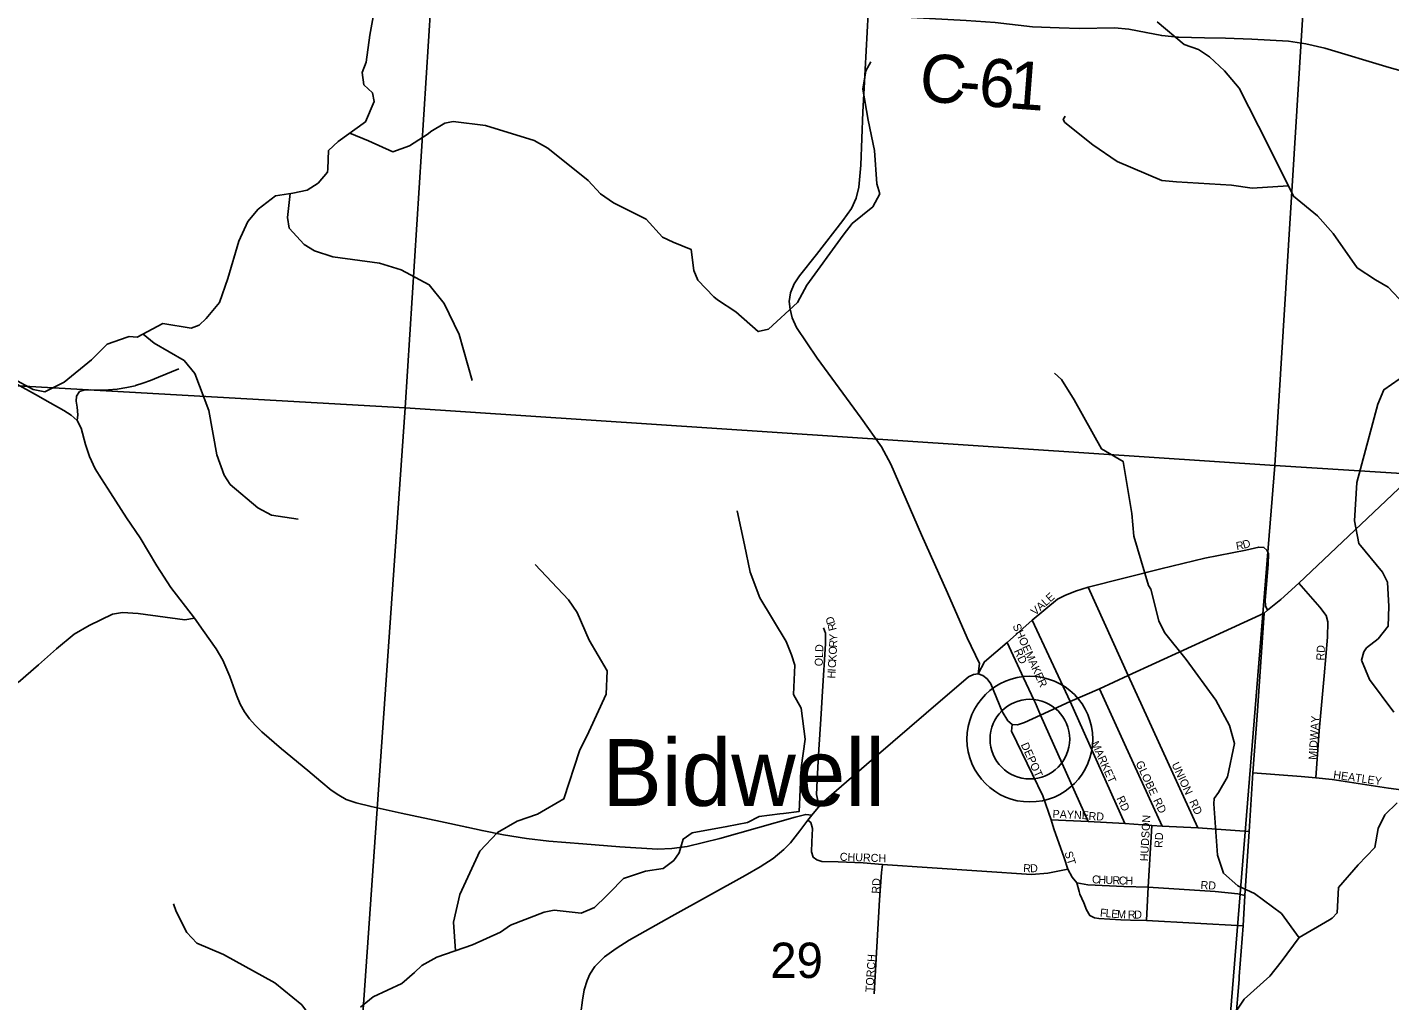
# Model space of a CAD drawing. Extents: x 1878108 to 2183446, y 146837 to 508383.
# Drawn here: x 2019382 to 2027893, y 333002 to 339085 of the extents above; entities that cross this region are included whole.
import ezdxf

# ---------------------------------------------------------------- set-up
doc = ezdxf.new("R2010")
doc.units = 0
for name, color, linetype in [('GM_X_County_Road', 7, 'Continuous'), ('GM_X_County_Road_Text', 7, 'Continuous'), ('GM_X_Minor_River', 7, 'Continuous'), ('GM_X_Section', 7, 'Continuous'), ('GM_X_Section_Text', 7, 'Continuous'), ('GM_X_State_Route', 7, 'Continuous'), ('GM_X_Township_Road', 7, 'Continuous'), ('GM_X_Township_ROW', 7, 'Continuous'), ('GM_X_Township_Subdivision', 7, 'Continuous'), ('GM_X_Township_Subdivision_Text', 7, 'Continuous'), ('GM_X_Unincorporated', 7, 'Continuous'), ('GM_X_Unincorporated_Location', 7, 'Continuous'), ('GM_X_Unincorporated_Text', 7, 'Continuous')]:
    doc.layers.add(name, color=color, linetype=linetype)

msp = doc.modelspace()

# ---------------------------------------------------------------- linework, layer by layer
at = {"layer": 'GM_X_County_Road'}
for points in [[(2024634.5, 339170.9), (2024609.8, 338704.2), (2024601.6, 338556.4), (2024587.9, 338223.8), (2024575.6, 338085.6), (2024560.6, 338015.8), (2024530.5, 337952.8), (2024477.1, 337876.2), (2024311.5, 337664), (2024204.7, 337531.3), (2024173.2, 337482), (2024150, 337424.5), (2024141.8, 337371.1), (2024147.2, 337323.2), (2024159.6, 337269.9), (2024186.9, 337209.6), (2024316.9, 337018), (2024590.7, 336643), (2024718, 336463.7), (2024776.8, 336354.2), (2024968.4, 335913.5), (2025129.9, 335551.2), (2025252.2, 335269.9), (2025329.7, 335109.5), (2025321.6, 335044.2)], [(2024634.5, 339170.9), (2024904.1, 339144.9), (2025247.6, 339127.1), (2025426.9, 339113.4), (2025660.8, 339087), (2025827.6, 339081.4), (2025954.9, 339077.7), (2026174.3, 339081.4), (2026262.8, 339072.2), (2026370.6, 339051), (2026468.3, 339032.6), (2026567.9, 339023.4), (2026573.4, 339023.2)], [(2026573.4, 339023.2), (2026735.7, 339018.7), (2026866.6, 339016.9), (2027031.6, 339009.5), (2027260.2, 338997.5), (2027368.1, 338981.9), (2027487, 338954.2), (2027889.9, 338833.5), (2028039.2, 338792), (2028148.9, 338768.9), (2028265.1, 338752.3), (2028395, 338737.6), (2028601.5, 338721.9), (2029491.9, 338671.3), (2030011.8, 338643.5)], [(2019317.6, 336854.9), (2019432.5, 336789.1), (2019525.4, 336738.7), (2019610.5, 336689.7), (2019655.7, 336660), (2019693.1, 336627.8), (2019718.9, 336578.7), (2019745.4, 336477), (2019770.5, 336403.2), (2019806.7, 336325.8), (2019845.4, 336263.9), (2019902.1, 336176.2), (2020001.5, 336018.7), (2020086.7, 335893.6), (2020191.2, 335719.4), (2020277.6, 335583.9), (2020426, 335391.6), (2020481.3, 335316.1), (2020561.5, 335200.6), (2020603.6, 335129.9), (2020647.1, 335027.9), (2020689.2, 334911), (2020712.3, 334855.3), (2020738.2, 334807.7), (2020769.4, 334764.2), (2020804.8, 334724.8), (2020846.9, 334682.7), (2020969.2, 334575.3), (2021133.7, 334440.7), (2021216.6, 334372.8), (2021280.5, 334318.4), (2021328.1, 334285.8), (2021374.3, 334260), (2021435.5, 334238.2), (2021529.3, 334215.1), (2021716.8, 334174.3), (2021962.9, 334122.7), (2022127.3, 334086), (2022222.5, 334065.6), (2022357, 334039.8), (2022499.8, 334016.7), (2022639.8, 334000.3), (2022851.8, 333982.7), (2023082.9, 333963.6), (2023318, 333948.7), (2023407.7, 333954.1), (2023502.9, 333965), (2023708.1, 334015.3), (2024178.4, 334149.9), (2024245, 334166.2), (2024282.7, 334162.8)], [(2019324.7, 334991.2), (2019451.6, 335100.9), (2019564.2, 335200.7), (2019675.4, 335291.9), (2019769.5, 335346.1), (2019913.5, 335417.4), (2019977.6, 335427.4), (2020074.5, 335421.7), (2020365.3, 335383.2), (2020426, 335391.6)]]:
    msp.add_lwpolyline(points, dxfattribs=at)
at = {"layer": 'GM_X_Minor_River'}
for points in [[(2021494, 338494.4), (2021547.9, 338620.8), (2021537.8, 338675), (2021483.8, 338725), (2021473.8, 338801.2), (2021499.7, 338865.4), (2021521.6, 339036), (2021567.3, 339288.7)], [(2027985.8, 337352.8), (2027883.7, 337460.7), (2027803.8, 337506.6), (2027689.8, 337580.5), (2027539.7, 337796.4), (2027441.7, 337906.4), (2027291.8, 338028.2), (2027133.6, 338348.2), (2026951.4, 338704.3), (2026861.4, 338812.2), (2026767.4, 338900.1), (2026697.4, 338946), (2026609.5, 338975.9), (2026439.5, 339117.7)], [(2024651.7, 338868.1), (2024619.8, 338812), (2024601.9, 338697.8), (2024634.1, 338503.6), (2024674.3, 338315.5), (2024688.5, 338107.3), (2024706.6, 338043.3), (2024664.7, 337963.1), (2024534.9, 337858.7), (2024479.1, 337786.5), (2024251.7, 337473.8), (2024193.9, 337365.5), (2024012.3, 337199), (2023948.3, 337182.8), (2023808.4, 337306.7), (2023692.4, 337380.6), (2023670.4, 337400.6), (2023570.4, 337504.5), (2023546.4, 337564.5), (2023528.2, 337696.6), (2023416.3, 337742.5), (2023350.3, 337772.4), (2023248.3, 337886.3), (2023044.4, 337988), (2022962.5, 338044), (2022884.5, 338127.9), (2022634.5, 338329.6), (2022548.6, 338377.5), (2022244.8, 338471.1), (2022043, 338494.7), (2021991, 338484.6), (2021903.2, 338432.4), (2021885.2, 338418.3), (2021769.4, 338344), (2021665.6, 338305.8), (2021513.7, 338375.6), (2021395.8, 338422.3)], [(2019296.4, 336888.2), (2019418.4, 336822.2), (2019492.3, 336806.3), (2019612.2, 336866.7), (2019784, 337007.4), (2019881.9, 337103.8), (2020005.8, 337148.1), (2020017.8, 337152.2), (2020067.8, 337148.2), (2020227.7, 337232.8), (2020405.6, 337205), (2020455.6, 337223.1), (2020499.5, 337265.3), (2020583.4, 337365.7), (2020635.2, 337514.2), (2020703, 337749), (2020758.9, 337871.4), (2020824.8, 337947.8), (2020932.7, 338032.2), (2021040.6, 338048.4), (2021130.5, 338066.6), (2021198.5, 338110.8), (2021256.4, 338179.1), (2021258.4, 338199.2), (2021264.3, 338315.5), (2021324.2, 338369.8), (2021494, 338494.4)], [(2027259, 338094.5), (2027034, 338079.8), (2026904.1, 338097.5), (2026560.4, 338118.9), (2026468.5, 338126.7), (2026190.7, 338246.3), (2026038.8, 338350.1), (2025862.6, 338490.3), (2025852.8, 338508), (2025864.9, 338528.1)], [(2021023.6, 338045.8), (2021006.6, 337896.5), (2021018.8, 337830.3), (2021111.2, 337726.2), (2021175.3, 337688.3), (2021291.6, 337650.5), (2021582.1, 337611), (2021716.4, 337569.2), (2021892.9, 337475.4), (2021985.3, 337359.3), (2022079.8, 337164.9), (2022160.6, 336878.3)], [(2020105.2, 337168), (2020175.2, 337110.1), (2020361.7, 337002.2), (2020427.9, 336922.2), (2020516.6, 336689.7), (2020565.3, 336413), (2020611.6, 336286.7), (2020649.8, 336228.6), (2020822.4, 336082.6), (2020906.6, 336036.7), (2021074.9, 336011)], [(2027326.5, 333396.3), (2027216.8, 333546.8), (2027048.8, 333672.6), (2026942.9, 333720.5), (2026854.9, 333798.4), (2026816.8, 333912.5), (2026794.5, 334232.8), (2026796.5, 334264.9), (2026822.4, 334303), (2026878.2, 334401.2), (2026921.9, 334609.5), (2026891.9, 334721.6), (2026805.8, 334879.6), (2026621.7, 335133.6), (2026485.6, 335303.5), (2026449.6, 335375.6), (2026399.4, 335573.7), (2026385.4, 335595.7), (2026293.2, 335903.9), (2026281, 336046), (2026226.7, 336372.3), (2026092.8, 336450.1), (2025920.7, 336756.1), (2025842.6, 336884.1), (2025798.6, 336924.1)], [(2027918.6, 334805.7), (2027766.6, 335009.7), (2027716.5, 335129.7), (2027730.4, 335181.8), (2027748.4, 335207.9), (2027820.2, 335264.1), (2027882.1, 335342.3), (2027887.9, 335466.4), (2027877.8, 335616.6), (2027847.8, 335680.6), (2027699.7, 335858.5), (2027671.6, 336000.6), (2027687.3, 336241), (2027818.6, 336729.8), (2027856.5, 336819.9), (2028000.2, 336918.3)], [(2021463.8, 332963), (2021541.7, 333027.2), (2021721.4, 333109.6), (2021801.2, 333177.9), (2021847.1, 333222), (2021940.9, 333274.3), (2022162.6, 333350.8), (2022338.3, 333431.2), (2022400.2, 333475.4), (2022609.9, 333555.9), (2022673.8, 333568), (2022841.6, 333550.3), (2022925.5, 333584.5), (2022999.3, 333658.8), (2023019.3, 333676.8), (2023107.1, 333765.1), (2023242.9, 333811.5), (2023354.7, 333827.7), (2023420.6, 333877.9), (2023454.5, 333926), (2023478.4, 334012.2), (2023534.3, 334052.3), (2023752, 334090.8), (2023879.8, 334115.1), (2023953.7, 334153.2), (2024083.6, 334169.5), (2024105.5, 334171.6), (2024203.4, 334183.8), (2024215.1, 334458.1), (2024240.9, 334636.4), (2024216.7, 334830.6), (2024168.6, 334916.6), (2024176.4, 335098.8), (2024156.4, 335162.9), (2024122.3, 335246.9), (2023958.2, 335518.9), (2023898.1, 335679), (2023861.9, 335851.1), (2023815.7, 336063.3)], [(2022057.2, 333314.4), (2022044.6, 333492.8), (2022084.3, 333667), (2022207.9, 333937.6), (2022319.6, 334054), (2022441.4, 334124.3), (2022569.2, 334168.6), (2022732.9, 334263), (2022830.5, 334563.6), (2022890.3, 334681.8), (2022997.9, 334918.3), (2023003.7, 335064.5), (2022891.7, 335254.6), (2022817.5, 335428.6), (2022763.5, 335506.6), (2022555.5, 335728.5)], [(2026862, 332831.2), (2026983.7, 333011.7), (2027143.3, 333156.2), (2027215.1, 333244.4), (2027326.9, 333396.8), (2027516.5, 333507.3), (2027532.5, 333517.4), (2027564.4, 333551.5), (2027572.2, 333709.7), (2027696, 333852.1), (2027799.7, 333960.4), (2027819.6, 334078.6), (2027861.4, 334164.8), (2027939.3, 334239)], [(2021221.6, 332809.1), (2021096.2, 332976.3), (2020928.2, 333114.1), (2020608.4, 333291.8), (2020440.5, 333361.5), (2020378.5, 333429.5), (2020312.4, 333559.5), (2020294.4, 333607.6)]]:
    msp.add_lwpolyline(points, dxfattribs=at)
at = {"layer": 'GM_X_Section'}
for points in [[(2016695, 342231.8), (2022076.7, 341977.1), (2021741.7, 336707.3), (2016317.9, 337015.9), (2016339.4, 337264)], [(2022076.7, 341977.1), (2027502.7, 341620.5), (2027175.7, 336346.7), (2021741.7, 336707.3)], [(2027502.7, 341620.5), (2032724.5, 341311.5), (2032357.6, 336019.6), (2027175.7, 336346.7)], [(2021741.7, 336707.3), (2021372.8, 331397.4), (2015958.9, 331706.1), (2015982.4, 331960.2), (2016317.9, 337015.9)], [(2027175.7, 336346.7), (2026745.3, 331045.6), (2021372.8, 331397.4), (2021741.7, 336707.3)], [(2032357.6, 336019.6), (2031986.6, 330735.6), (2026776.7, 331043.5), (2026745.3, 331045.6), (2027175.7, 336346.7)]]:
    msp.add_lwpolyline(points, close=True, dxfattribs=at)
at = {"layer": 'GM_X_State_Route'}
for points in [[(2027109, 335424.8), (2027129.2, 335443.6), (2027211.7, 335509.9), (2027325.5, 335610.7), (2028103.5, 336348.2), (2028324.1, 336558.5), (2028484.1, 336706.2), (2028543.4, 336751), (2028611.7, 336783.5), (2029128.7, 336997.2), (2029158.6, 337010)], [(2024624, 334478.3), (2024684.1, 334530.5), (2024996.7, 334799.6), (2025261.8, 335025.2), (2025293, 335041.5), (2025321.6, 335044.2), (2025350.1, 335034.7), (2025377.3, 335014.3), (2025400.4, 334981.7), (2025471.1, 334809.1), (2025506.4, 334752), (2025533.6, 334728.9), (2025567.6, 334726.2), (2025611.1, 334739.8), (2025711.7, 334786), (2025896.5, 334871.6), (2026078.7, 334951.8), (2026258.1, 335034.7), (2026777.3, 335272.6), (2027109, 335424.8)], [(2026952.8, 333154), (2026977.1, 333470.2), (2026988, 333659.2), (2027013.8, 334060.2), (2027036.4, 334427.2), (2027065.1, 334784.4), (2027109, 335424.8)], [(2022840.5, 332927.2), (2022850.1, 333005.1), (2022859.7, 333070.2), (2022878.9, 333128.9), (2022896, 333168.4), (2022926.9, 333215.4), (2022986.7, 333276.2), (2023060.3, 333329.6), (2023141.5, 333380.8), (2023407.2, 333531.3), (2023866.1, 333785.3), (2023958.9, 333839.7), (2024041.1, 333892), (2024107.3, 333946.4), (2024149, 333988.5), (2024208.7, 334063.8), (2024258.7, 334130.5), (2024282.7, 334162.8), (2024342.9, 334234.1), (2024624, 334478.3)], [(2026922.5, 332785.3), (2026928.1, 332865.1), (2026951.3, 333134.5), (2026952.8, 333154)]]:
    msp.add_lwpolyline(points, dxfattribs=at)
at = {"layer": 'GM_X_Township_Road'}
msp.add_lwpolyline([(2019693.1, 336627.8), (2019697, 336663.9), (2019694.4, 336711.6), (2019686.7, 336749.1), (2019689.2, 336780), (2019708.6, 336808.4), (2019735.7, 336817.4), (2019774.4, 336818.7), (2019835, 336816.2), (2019889.2, 336818.7), (2019943.4, 336823.9), (2020002.8, 336834.2), (2020055.3, 336845.2)], dxfattribs=at)
at = {"layer": 'GM_X_Township_ROW'}
for points in [[(2020055.3, 336845.2), (2020058.3, 336845.8), (2020104.7, 336861.3), (2020151.2, 336876.8), (2020201.5, 336898.7), (2020329.2, 336950.3)], [(2026373.6, 333504.2), (2026380.4, 333630.6), (2026384.5, 333712.2)], [(2026273.9, 333506.7), (2026373.6, 333504.2), (2026977.1, 333470.2)]]:
    msp.add_lwpolyline(points, dxfattribs=at)
at = {"layer": 'GM_X_Township_Subdivision'}
for points in [[(2025321.6, 335044.2), (2025361, 335120.4), (2025503.7, 335241.3), (2025660, 335380), (2025816.3, 335511.8), (2025863.9, 335534.9), (2025930.5, 335560.8), (2026008, 335586.6), (2026463, 335701.4), (2026738, 335767.1), (2026994, 335817.7), (2027074.7, 335836.9), (2027106.2, 335834.2), (2027124, 335817.7), (2027136.3, 335797.2), (2027133.6, 335727.4), (2027114.4, 335505.7), (2027117.2, 335470.1), (2027129.2, 335443.6)], [(2026694.5, 334081.9), (2026258.1, 335034.7), (2026008, 335586.6)], [(2027430.6, 334395.7), (2027452.5, 334688.6), (2027482.6, 335032.1), (2027503.1, 335274.4), (2027505.8, 335370.2), (2027494.9, 335408.5), (2027455.2, 335461.9), (2027325.5, 335610.7)], [(2024342.9, 334234.1), (2024319.8, 334253.2), (2024311.6, 334289.9), (2024315.7, 334379.6), (2024325.2, 334538.6), (2024341.5, 334794.1), (2024348.3, 334936.9), (2024368.7, 335231.8), (2024368.7, 335298.4), (2024356.5, 335332.4)], [(2026237.7, 334109.1), (2025896.5, 334871.6), (2025660, 335380)], [(2025671.6, 334877.8), (2025604.3, 335019.8), (2025503.7, 335241.3)], [(2026235.2, 334608.2), (2026078.7, 334951.8)], [(2026009.3, 334121.3), (2025711.7, 334786), (2025679, 334862.1), (2025671.6, 334877.8)], [(2025951.8, 333684), (2025937.3, 333738), (2025908.8, 333774.7), (2025881.6, 333823.6), (2025859.8, 333894.3), (2025794.6, 334076.5), (2025778.3, 334133.6), (2025725.3, 334283.1), (2025661.4, 334414.9), (2025530.9, 334686.8), (2025533.6, 334728.9)], [(2026470.1, 334092.8), (2026235.2, 334608.2)], [(2027036.4, 334427.2), (2027340.2, 334403.9), (2027430.6, 334395.7)], [(2027430.6, 334395.7), (2027532.5, 334384), (2027885.1, 334329.7), (2028120.7, 334300.2), (2028209.8, 334295.7)], [(2024258.7, 334130.5), (2024276.3, 334115.9), (2024287.2, 334077.8), (2024283.1, 333994.9), (2024280.4, 333932.4), (2024291.2, 333898.4), (2024313, 333882.1), (2024345.6, 333872.6), (2024446.2, 333869.9), (2024602.5, 333864.4), (2024723.5, 333853.5), (2025654, 333791.2), (2025757.3, 333800.2), (2025881.6, 333823.6)], [(2025778.3, 334133.6), (2026009.3, 334121.3), (2026237.7, 334109.1), (2026406.2, 334096.9), (2026470.1, 334092.8), (2026694.5, 334081.9), (2027013.8, 334060.2)], [(2026384.5, 333712.2), (2026406.2, 334096.9)], [(2024671.7, 333044.5), (2024706.1, 333633.5), (2024718.8, 333803.9), (2024723.5, 333853.5)], [(2025937.3, 333738), (2026006.6, 333727.1), (2026230.9, 333716.3), (2026384.5, 333712.2), (2026803.1, 333685), (2026944.5, 333670), (2026988, 333659.2)], [(2026074.6, 333516.5), (2026047.4, 333520.5), (2026018.9, 333534.1), (2025998.5, 333569.5), (2025980.8, 333614.3), (2025956.3, 333667.3), (2025951.8, 333684)], [(2026074.6, 333516.5), (2026211.9, 333508.3), (2026273.9, 333506.7)]]:
    msp.add_lwpolyline(points, dxfattribs=at)
at = {"layer": 'GM_X_Unincorporated'}
for radius in [392.8, 249]:
    msp.add_circle((2025644.7, 334636.9), radius, dxfattribs=at)
at = {"layer": 'GM_X_Unincorporated_Location'}
msp.add_line((2025644.7, 334636.9), (2025644.7, 334636.9), dxfattribs=at)

# ---------------------------------------------------------------- texts
at = {"layer": 'GM_X_County_Road_Text'}
for s, rotation, p in [('C', 356.00782, (2024949.5, 338623.4)), ('6', 354.65292, (2025316.3, 338597.3)), ('1', 355.63157, (2025505.8, 338579.6)), ('-', 355.74198, (2025194.9, 338606.3))]:
    msp.add_text(s, height=300, rotation=rotation, dxfattribs=at).set_placement(p)
at = {"layer": 'GM_X_Section_Text'}
msp.add_text('29', height=221, rotation=0.00001, dxfattribs=at).set_placement((2024023, 333144.4))
at = {"layer": 'GM_X_Township_Subdivision_Text'}
for s, rotation, p in [('R', 10.00939, (2026936.8, 335817.6)), ('D', 16.05109, (2026981.4, 335825.8)), ('VALE', 41.76216, (2025677.7, 335406.1)), ('D', 107.745, (2024428.2, 335362.5)), ('R', 104.2262, (2024438.8, 335320.9)), ('SHOEMAKER', 294.16679, (2025535.3, 335344.7)), ('R', 86.63221, (2024439.8, 335207.7)), ('Y', 90.15101, (2024442.3, 335250.6)), ('OLD', 88.01857, (2024350.2, 335091.4)), ('K', 86.63221, (2024434.7, 335119.8)), ('O', 86.63221, (2024437.2, 335163.7)), ('RD', 295.20175, (2025543.8, 335187.7)), ('RD', 86.98901, (2027483, 335126.8)), ('C', 86.63221, (2024432.3, 335080.3)), ('H', 86.63221, (2024428.5, 335014.4)), ('I', 86.63221, (2024431, 335058.3)), ('MIDWAY', 86.18446, (2027434.6, 334506.5)), ('DEPOT', 294.34233, (2025587, 334602.2)), ('MARKET', 294.36188, (2026026.4, 334610.7)), ('GLOBE', 294.86467, (2026304.1, 334487.9)), ('UNION', 294.86467, (2026528.5, 334479.1)), ('HEATLEY', 351.87087, (2027537.6, 334391.4)), ('RD', 295.20175, (2026184.7, 334267.6)), ('RD', 295.20732, (2026414.1, 334254.7)), ('RD', 295.20175, (2026638.5, 334245.9)), ('PAYNE', 357.51189, (2025785.6, 334145.5)), ('RD', 356.98902, (2026010.1, 334132.3)), ('HUDSON', 87.0408, (2026383, 333872.8)), ('RD', 86.98901, (2026472.4, 333956.3)), ('CHURCH', 358.02611, (2024456.7, 333877.3)), ('ST', 287.3587, (2025860.2, 333927.9)), ('R', 356.13585, (2025601.4, 333806.9)), ('D', 3.10519, (2025647.4, 333804.2)), ('RD', 86.98841, (2024706.6, 333670.4)), ('C', 357.47353, (2026032, 333736.5)), ('H', 357.49331, (2026071.6, 333734.8)), ('U', 357.46393, (2026115.5, 333732.8)), ('R', 357.4867, (2026159.5, 333730.9)), ('C', 358.25915, (2026199.8, 333729.1)), ('H', 359.77873, (2026240.8, 333727.9)), ('RD', 356.98902, (2026709.7, 333701.3)), ('F', 354.61018, (2026080.9, 333529)), ('L', 354.60393, (2026116, 333525.7)), ('E', 354.61018, (2026151, 333522.4)), ('M', 356.96645, (2026188.3, 333519)), ('R', 359.99268, (2026257, 333515.9)), ('D', 359.99149, (2026296.6, 333515.9)), ('TORCH', 86.34984, (2024667, 333054.5))]:
    msp.add_text(s, height=50, rotation=rotation, dxfattribs=at).set_placement(p)
at = {"layer": 'GM_X_Unincorporated_Text'}
msp.add_text('Bidwell', height=417, rotation=0.00001, dxfattribs=at).set_placement((2022973.6, 334219.7))

doc.saveas('drawing.dxf')
